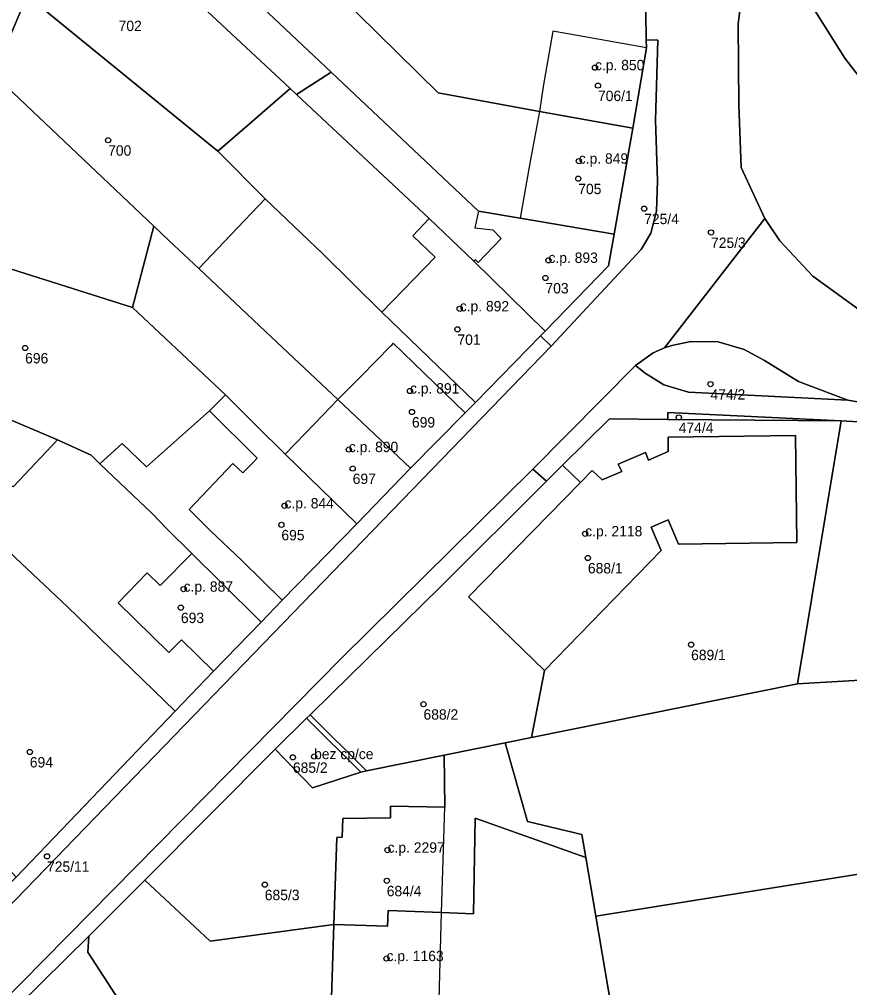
# Model space of a CAD drawing. Extents: x -878211 to -870363, y -1058464 to -1052522.
# Drawn here: x -874627.3 to -874547.3, y -1056425.6 to -1056332.4 of the extents above; entities that cross this region are included whole.
import ezdxf

# ---------------------------------------------------------------- set-up
doc = ezdxf.new("R2010")
doc.units = 0
for name, color, linetype in [('Vrstva 50', 7, 'Continuous'), ('Vrstva 51', 7, 'Continuous'), ('Vrstva 52', 7, 'Continuous')]:
    doc.layers.add(name, color=color, linetype=linetype)

msp = doc.modelspace()

# ---------------------------------------------------------------- linework, layer by layer
at = {"layer": 'Vrstva 50'}
for centre in [(-874571.87, -1056337.00994), (-874571.58, -1056338.73994), (-874618.77, -1056343.99994), (-874573.43, -1056346.00994), (-874573.48, -1056347.69994), (-874567.13, -1056350.58994), (-874560.69, -1056352.87994), (-874576.35, -1056355.55994), (-874576.64, -1056357.25994), (-874584.9, -1056360.22994), (-874585.12, -1056362.20994), (-874626.77, -1056363.99994), (-874589.69, -1056368.13994), (-874560.74, -1056367.47994), (-874589.5, -1056370.16994), (-874563.8, -1056370.68994), (-874595.58, -1056373.77994), (-874595.21, -1056375.60994), (-874601.78, -1056379.19994), (-874602.08, -1056381.02994), (-874572.81, -1056381.88994), (-874572.55, -1056384.21994), (-874611.5, -1056387.21994), (-874611.76, -1056388.99994), (-874562.61, -1056392.56994), (-874588.39, -1056398.29994), (-874626.32, -1056402.89994), (-874600.97, -1056403.41994), (-874598.93, -1056403.33994), (-874624.66, -1056412.94994), (-874591.85, -1056412.34994), (-874603.68, -1056415.67994), (-874591.93, -1056415.29994), (-874591.95, -1056422.78994)]:
    msp.add_circle(centre, 0.25, dxfattribs=at)
at = {"layer": 'Vrstva 51'}
for points in [[(-874636.56, -1056326.33), (-874640.51, -1056325.68), (-874639.47, -1056319.39), (-874640.17, -1056319.3), (-874647.02, -1056351.79), (-874637.74, -1056353.38), (-874616.44, -1056360.12), (-874614.38, -1056352.26), (-874629.83, -1056337.67), (-874633.4, -1056334.47), (-874630.52, -1056320.57), (-874635.53, -1056320)], [(-874544.09, -1056340.87), (-874547.81, -1056336.11), (-874551.07, -1056330.9), (-874555.24, -1056322.96), (-874556.55, -1056320.31), (-874558.06, -1056332.83), (-874558, -1056340.59), (-874557.77, -1056346.63), (-874555.5, -1056351.54), (-874554.07, -1056353.69), (-874550.87, -1056357.09), (-874546.46, -1056360.29), (-874541.52, -1056361.97), (-874533.36, -1056363.05), (-874528.54, -1056363.05), (-874520.8, -1056363.05), (-874517.72, -1056363.05), (-874516.65, -1056359.69), (-874516.14, -1056358.09), (-874524.65, -1056354.98), (-874530.08, -1056352.4), (-874535.19, -1056348.99), (-874539.67, -1056345.3)], [(-874601.23, -1056339.03), (-874620.05, -1056321.46), (-874630.52, -1056320.57), (-874633.4, -1056334.47), (-874629.83, -1056337.67), (-874626.57, -1056330.07), (-874608.19, -1056345.04), (-874605.14, -1056342.41)], [(-874600.61, -1056329.35), (-874600.21, -1056323.77), (-874604.47, -1056323.27), (-874620.05, -1056321.46), (-874601.23, -1056339.03), (-874600.62, -1056339.6), (-874597.27, -1056337.45), (-874604.99, -1056330.15), (-874604.97, -1056328.75)], [(-874566.92, -1056335.1), (-874566.93, -1056334.34), (-874566.96, -1056331.69), (-874570.96, -1056322.94), (-874581.05, -1056322.01), (-874581.21, -1056323.08), (-874584.8, -1056322.75), (-874585.13, -1056325.44), (-874585.43, -1056327.73), (-874585.82, -1056330.7), (-874596.68, -1056329.87), (-874586.98, -1056339.44), (-874577.23, -1056341.24), (-874568.21, -1056342.85)], [(-874568.21, -1056342.85), (-874577.23, -1056341.24), (-874586.98, -1056339.44), (-874596.68, -1056329.87), (-874600.61, -1056329.35), (-874604.97, -1056328.75), (-874604.99, -1056330.15), (-874597.27, -1056337.45), (-874583.1, -1056350.84), (-874579.09, -1056351.51), (-874570.02, -1056353.03)], [(-874608.19, -1056345.04), (-874626.57, -1056330.07), (-874629.83, -1056337.67), (-874614.38, -1056352.26), (-874612.92, -1056353.64), (-874610.04, -1056356.35), (-874606.96, -1056353.12), (-874603.63, -1056349.63)], [(-874576.09, -1056363.83), (-874567.41, -1056354.51), (-874566.5, -1056352.96), (-874565.93, -1056350.84), (-874565.84, -1056347.9), (-874566.03, -1056342.08), (-874565.81, -1056334.36), (-874566.93, -1056334.34), (-874566.92, -1056335.1), (-874568.21, -1056342.85), (-874570.02, -1056353.03), (-874570.57, -1056356.1), (-874576.68, -1056362.38), (-874577.11, -1056362.82)], [(-874570.57, -1056356.1), (-874570.02, -1056353.03), (-874579.09, -1056351.51), (-874583.1, -1056350.84), (-874597.27, -1056337.45), (-874600.62, -1056339.6), (-874587.83, -1056351.54), (-874583.54, -1056355.64), (-874576.68, -1056362.38)], [(-874583.39, -1056369.26), (-874577.11, -1056362.82), (-874576.68, -1056362.38), (-874583.54, -1056355.64), (-874587.83, -1056351.54), (-874600.62, -1056339.6), (-874601.23, -1056339.03), (-874605.14, -1056342.41), (-874608.19, -1056345.04), (-874603.63, -1056349.63), (-874598.08, -1056354.93), (-874592.39, -1056360.55)], [(-874584.38, -1056370.26), (-874583.39, -1056369.26), (-874592.39, -1056360.55), (-874598.08, -1056354.93), (-874603.63, -1056349.63), (-874606.96, -1056353.12), (-874610.04, -1056356.35), (-874603.04, -1056362.97), (-874596.63, -1056368.95), (-874589.63, -1056375.57)], [(-874589.63, -1056375.57), (-874596.63, -1056368.95), (-874603.04, -1056362.97), (-874610.04, -1056356.35), (-874612.92, -1056353.64), (-874614.38, -1056352.26), (-874616.44, -1056360.12), (-874607.45, -1056368.5), (-874604.5, -1056371.46), (-874601.73, -1056374.23), (-874594.8, -1056380.92)], [(-874616.44, -1056360.12), (-874637.74, -1056353.38), (-874638.97, -1056357.91), (-874640.78, -1056365.59), (-874623.65, -1056372.86), (-874620.41, -1056374.33), (-874619.57, -1056375.15), (-874617.41, -1056373.2), (-874615.09, -1056375.43), (-874609, -1056370.04), (-874607.45, -1056368.5)], [(-874547.51, -1056369.04), (-874552.26, -1056367.22), (-874555.53, -1056365.21), (-874557.5, -1056364.14), (-874560.01, -1056363.4), (-874562.64, -1056363.38), (-874564.46, -1056363.76), (-874565.16, -1056363.99), (-874566.25, -1056364.46), (-874567.96, -1056365.69), (-874567.05, -1056366.42), (-874565.25, -1056367.54), (-874562.87, -1056368.27)], [(-874612.31, -1056398.97), (-874622.68, -1056388.94), (-874627.69, -1056384.22), (-874628.3, -1056383.59), (-874632, -1056380.04), (-874629.36, -1056377.31), (-874627.9, -1056377.33), (-874623.65, -1056372.86), (-874640.78, -1056365.59), (-874641.59, -1056369.03), (-874644.17, -1056380.32), (-874646, -1056388.37), (-874646.91, -1056392.27), (-874647.07, -1056392.98), (-874644.81, -1056392.82), (-874634.78, -1056392.46), (-874635.26, -1056395.42), (-874639.07, -1056403.74), (-874635.37, -1056406.43), (-874627.63, -1056414.96)], [(-874601.99, -1056388.27), (-874594.8, -1056380.92), (-874601.73, -1056374.23), (-874604.5, -1056371.46), (-874607.45, -1056368.5), (-874609, -1056370.04), (-874615.09, -1056375.43), (-874617.41, -1056373.2), (-874619.57, -1056375.15), (-874614.5, -1056379.96), (-874613.07, -1056381.44), (-874610.71, -1056383.8), (-874607.99, -1056386.5), (-874604.04, -1056390.4)], [(-874576.73, -1056395.06), (-874577.98, -1056401.51), (-874552.37, -1056396.35), (-874548.14, -1056371.01), (-874564.86, -1056370.88), (-874570.48, -1056370.84), (-874574.99, -1056375.27), (-874573.28, -1056376.95), (-874572.15, -1056375.8), (-874571.18, -1056376.7), (-874569.27, -1056375.89), (-874569.62, -1056375.2), (-874567, -1056374.06), (-874566.7, -1056374.79), (-874564.83, -1056373.96), (-874564.81, -1056372.58), (-874552.56, -1056372.44), (-874552.43, -1056382.73), (-874563.82, -1056382.88), (-874564.81, -1056380.56), (-874566.45, -1056381.25), (-874565.49, -1056383.5)], [(-874564.86, -1056370.88), (-874548.14, -1056371.01), (-874564.84, -1056370.21)], [(-874548.14, -1056371.01), (-874552.37, -1056396.35), (-874510.08, -1056393.87), (-874504.25, -1056392.93), (-874500.89, -1056392.21), (-874497.18, -1056388.52), (-874496.42, -1056387.17), (-874495.04, -1056376.59), (-874516.29, -1056372.85)], [(-874573.28, -1056376.95), (-874584.04, -1056387.95), (-874576.73, -1056395.06), (-874565.49, -1056383.5), (-874566.45, -1056381.25), (-874564.81, -1056380.56), (-874563.82, -1056382.88), (-874552.43, -1056382.73), (-874552.56, -1056372.44), (-874564.81, -1056372.58), (-874564.83, -1056373.96), (-874566.7, -1056374.79), (-874567, -1056374.06), (-874569.62, -1056375.2), (-874569.27, -1056375.89), (-874571.18, -1056376.7), (-874572.15, -1056375.8)], [(-874604.04, -1056390.4), (-874607.99, -1056386.5), (-874610.71, -1056383.8), (-874613.07, -1056381.44), (-874614.5, -1056379.96), (-874619.57, -1056375.15), (-874620.41, -1056374.33), (-874623.65, -1056372.86), (-874627.9, -1056377.33), (-874629.36, -1056377.31), (-874632, -1056380.04), (-874628.3, -1056383.59), (-874627.69, -1056384.22), (-874622.68, -1056388.94), (-874612.31, -1056398.97), (-874608.63, -1056395.13)], [(-874586.71, -1056386.96), (-874597.3, -1056397.35), (-874599.31, -1056399.32), (-874593.88, -1056404.72), (-874586.39, -1056403.21), (-874580.53, -1056402.03), (-874577.98, -1056401.51), (-874576.73, -1056395.06), (-874584.04, -1056387.95), (-874573.28, -1056376.95), (-874574.99, -1056375.27), (-874576.54, -1056376.81)], [(-874480.73, -1056416.32), (-874464.13, -1056411.06), (-874439.22, -1056401.77), (-874435.23, -1056399.98), (-874432.58, -1056397.69), (-874438.32, -1056392.45), (-874461.59, -1056384.57), (-874473.8, -1056381.18), (-874495.04, -1056376.59), (-874496.42, -1056387.17), (-874497.18, -1056388.52), (-874500.89, -1056392.21), (-874504.25, -1056392.93), (-874510.08, -1056393.87), (-874552.37, -1056396.35), (-874577.98, -1056401.51), (-874580.53, -1056402.03), (-874578.38, -1056409.61), (-874573.13, -1056410.85), (-874572.76, -1056413.05), (-874571.8, -1056418.71), (-874544.06, -1056414.29), (-874506.28, -1056409.52), (-874484.53, -1056404.72)], [(-874599.31, -1056399.32), (-874599.67, -1056399.64), (-874602.69, -1056402.62), (-874599.09, -1056406.34), (-874594.43, -1056404.83), (-874593.88, -1056404.72)], [(-874596.75, -1056411.13), (-874597.02, -1056419.51), (-874591.85, -1056419.68), (-874591.8, -1056418.17), (-874586.64, -1056418.34), (-874583.57, -1056418.49), (-874583.42, -1056409.27), (-874572.76, -1056413.05), (-874573.13, -1056410.85), (-874578.38, -1056409.61), (-874580.53, -1056402.03), (-874586.39, -1056403.21), (-874586.34, -1056408.2), (-874591.57, -1056408.12), (-874591.58, -1056409.24), (-874596.15, -1056409.31), (-874596.22, -1056411.11)], [(-874602.69, -1056402.62), (-874615.24, -1056415.24), (-874608.94, -1056421.13), (-874597.02, -1056419.51), (-874596.75, -1056411.13), (-874596.22, -1056411.11), (-874596.15, -1056409.31), (-874591.58, -1056409.24), (-874591.57, -1056408.12), (-874586.34, -1056408.2), (-874586.39, -1056403.21), (-874593.88, -1056404.72), (-874594.43, -1056404.83), (-874599.09, -1056406.34)], [(-874506.63, -1056424.46), (-874505.5, -1056424.13), (-874490.03, -1056419.45), (-874482.07, -1056416.75), (-874480.73, -1056416.32), (-874484.53, -1056404.72), (-874506.28, -1056409.52), (-874544.06, -1056414.29), (-874571.8, -1056418.71), (-874569.39, -1056432.89), (-874561.56, -1056432.43), (-874554.89, -1056431.78), (-874547.93, -1056431.29), (-874538.64, -1056430.41), (-874535.46, -1056430.33), (-874523.03, -1056429.03), (-874509.91, -1056425.43)], [(-874583.57, -1056418.49), (-874586.64, -1056418.34), (-874591.8, -1056418.17), (-874591.85, -1056419.68), (-874597.02, -1056419.51), (-874597.28, -1056427.58), (-874596.8, -1056427.63), (-874596.8, -1056431.5), (-874588.16, -1056431.92), (-874587.55, -1056431.96), (-874575.47, -1056432.55), (-874573.16, -1056432.7), (-874570.27, -1056432.92), (-874569.39, -1056432.89), (-874571.8, -1056418.71), (-874572.76, -1056413.05), (-874583.42, -1056409.27)], [(-874615.24, -1056415.24), (-874620.62, -1056420.65), (-874620.73, -1056422.16), (-874616.6, -1056428.57), (-874614.09, -1056430.86), (-874596.8, -1056431.5), (-874596.8, -1056427.63), (-874597.28, -1056427.58), (-874597.02, -1056419.51), (-874608.94, -1056421.13)], [(-874620.62, -1056420.65), (-874645.72, -1056445.3), (-874606.46, -1056464.04), (-874595.59, -1056464.97), (-874595.05, -1056462.65), (-874588.96, -1056435.96), (-874588.16, -1056431.92), (-874596.8, -1056431.5), (-874614.09, -1056430.86), (-874616.6, -1056428.57), (-874620.73, -1056422.16)]]:
    msp.add_lwpolyline(points, close=True, dxfattribs=at)
for points in [[(-874635.99, -1056434.09), (-874596.3, -1056393.88), (-874577.85, -1056375.68), (-874567.96, -1056365.69), (-874566.25, -1056364.46), (-874565.16, -1056363.99), (-874555.5, -1056351.54), (-874557.77, -1056346.63), (-874558, -1056340.59), (-874558.06, -1056332.83), (-874556.55, -1056320.31)], [(-874566.96, -1056331.69), (-874566.93, -1056334.34), (-874565.81, -1056334.36), (-874566.03, -1056342.08), (-874565.84, -1056347.9), (-874565.93, -1056350.84), (-874566.5, -1056352.96), (-874567.41, -1056354.51), (-874576.09, -1056363.83), (-874637.28, -1056426.98)], [(-874551.07, -1056330.9), (-874547.81, -1056336.11), (-874544.09, -1056340.87)], [(-874546.46, -1056360.29), (-874550.87, -1056357.09), (-874554.07, -1056353.69), (-874555.5, -1056351.54), (-874565.16, -1056363.99), (-874564.46, -1056363.76), (-874562.64, -1056363.38), (-874560.01, -1056363.4), (-874557.5, -1056364.14), (-874555.53, -1056365.21), (-874552.26, -1056367.22), (-874547.51, -1056369.04), (-874543.04, -1056369.79)], [(-874637.28, -1056426.98), (-874576.09, -1056363.83), (-874577.11, -1056362.82), (-874583.39, -1056369.26), (-874584.38, -1056370.26), (-874589.63, -1056375.57), (-874594.8, -1056380.92), (-874601.99, -1056388.27), (-874604.04, -1056390.4), (-874608.63, -1056395.13), (-874612.31, -1056398.97), (-874627.63, -1056414.96), (-874630.17, -1056417.49), (-874636.41, -1056423.72), (-874645.88, -1056431.25)], [(-874478.68, -1056377.96), (-874492.07, -1056375.02), (-874508.37, -1056372.75), (-874543.04, -1056369.79), (-874547.51, -1056369.04), (-874562.87, -1056368.27), (-874565.25, -1056367.54), (-874567.05, -1056366.42), (-874567.96, -1056365.69), (-874577.85, -1056375.68), (-874576.54, -1056376.81), (-874574.99, -1056375.27), (-874570.48, -1056370.84), (-874564.86, -1056370.88), (-874564.84, -1056370.21), (-874548.14, -1056371.01), (-874516.29, -1056372.85), (-874495.04, -1056376.59), (-874473.8, -1056381.18)], [(-874671.18, -1056450.63), (-874653.34, -1056444.21), (-874650.6, -1056443.14), (-874645.72, -1056445.3), (-874620.62, -1056420.65), (-874615.24, -1056415.24), (-874602.69, -1056402.62), (-874599.67, -1056399.64), (-874599.31, -1056399.32), (-874597.3, -1056397.35), (-874586.71, -1056386.96), (-874576.54, -1056376.81), (-874577.85, -1056375.68), (-874596.3, -1056393.88), (-874635.99, -1056434.09), (-874637.85, -1056435.67), (-874640.47, -1056437.51), (-874643.52, -1056439.22), (-874649.14, -1056441.92), (-874658.33, -1056444.65), (-874665.5, -1056446.52), (-874670.55, -1056448.41)]]:
    msp.add_lwpolyline(points, dxfattribs=at)
at = {"layer": 'Vrstva 52'}
for points in [[(-874575.92, -1056333.5), (-874575.96, -1056333.7), (-874576.86, -1056338.81), (-874577.23, -1056341.24), (-874568.21, -1056342.85), (-874566.92, -1056335.1)], [(-874578.08, -1056345.85), (-874579.09, -1056351.51), (-874570.02, -1056353.03), (-874568.21, -1056342.85), (-874577.23, -1056341.24)], [(-874570.57, -1056356.1), (-874570.02, -1056353.03), (-874579.09, -1056351.51), (-874583.1, -1056350.84), (-874583.44, -1056352.43), (-874581.7, -1056352.63), (-874580.91, -1056353.47), (-874583.11, -1056355.77), (-874583.39, -1056355.5), (-874583.54, -1056355.64), (-874576.68, -1056362.38)], [(-874592.39, -1056360.55), (-874583.39, -1056369.26), (-874577.11, -1056362.82), (-874576.68, -1056362.38), (-874583.54, -1056355.64), (-874587.83, -1056351.54), (-874589.42, -1056353.2), (-874587.27, -1056355.27)], [(-874591.31, -1056363.55), (-874591.55, -1056363.78), (-874594.44, -1056366.75), (-874596.63, -1056368.95), (-874589.63, -1056375.57), (-874584.38, -1056370.26)], [(-874594.8, -1056380.92), (-874601.73, -1056374.23), (-874604.5, -1056371.46), (-874607.45, -1056368.5), (-874609, -1056370.04), (-874604.4, -1056374.61), (-874604.88, -1056375.11), (-874605.78, -1056376.02), (-874606.75, -1056375.14), (-874610.97, -1056379.54), (-874608.9, -1056381.6), (-874605.92, -1056384.44), (-874601.99, -1056388.27)], [(-874598.85, -1056371.26), (-874601.73, -1056374.23), (-874594.8, -1056380.92), (-874589.63, -1056375.57), (-874596.63, -1056368.95)], [(-874584.04, -1056387.95), (-874576.73, -1056395.06), (-874565.49, -1056383.5), (-874566.45, -1056381.25), (-874564.81, -1056380.56), (-874563.82, -1056382.88), (-874552.43, -1056382.73), (-874552.56, -1056372.44), (-874564.81, -1056372.58), (-874564.83, -1056373.96), (-874566.7, -1056374.79), (-874567, -1056374.06), (-874569.62, -1056375.2), (-874569.27, -1056375.89), (-874571.18, -1056376.7), (-874572.15, -1056375.8), (-874573.28, -1056376.95)], [(-874617.8, -1056388.54), (-874612.93, -1056393.33), (-874611.71, -1056392.1), (-874608.63, -1056395.13), (-874604.04, -1056390.4), (-874607.99, -1056386.5), (-874610.71, -1056383.8), (-874613.77, -1056386.88), (-874615.01, -1056385.64)], [(-874602.69, -1056402.62), (-874599.09, -1056406.34), (-874594.43, -1056404.83), (-874599.67, -1056399.64)], [(-874596.75, -1056411.13), (-874597.02, -1056419.51), (-874591.85, -1056419.68), (-874591.8, -1056418.17), (-874586.64, -1056418.34), (-874586.34, -1056408.2), (-874591.57, -1056408.12), (-874591.58, -1056409.24), (-874596.15, -1056409.31), (-874596.22, -1056411.11)], [(-874586.92, -1056427.91), (-874586.64, -1056418.34), (-874591.8, -1056418.17), (-874591.85, -1056419.68), (-874597.02, -1056419.51), (-874597.28, -1056427.58), (-874596.8, -1056427.63), (-874596.8, -1056431.5), (-874588.16, -1056431.92), (-874587.55, -1056431.96), (-874587.47, -1056427.91)]]:
    msp.add_lwpolyline(points, close=True, dxfattribs=at)

# ---------------------------------------------------------------- texts
at = {"layer": 'Vrstva 50'}
for s, p in [('702', (-874617.76, -1056333.489)), ('c.p. 850', (-874571.87, -1056337.26)), ('706/1', (-874571.58, -1056340.229)), ('700', (-874618.77, -1056345.489)), ('c.p. 849', (-874573.43, -1056346.26)), ('705', (-874573.48, -1056349.189)), ('725/4', (-874567.13, -1056352.079)), ('725/3', (-874560.69, -1056354.369)), ('c.p. 893', (-874576.35, -1056355.81)), ('703', (-874576.64, -1056358.749)), ('c.p. 892', (-874584.9, -1056360.48)), ('701', (-874585.12, -1056363.699)), ('696', (-874626.77, -1056365.489)), ('c.p. 891', (-874589.69, -1056368.389)), ('474/2', (-874560.74, -1056368.969)), ('699', (-874589.5, -1056371.659)), ('474/4', (-874563.8, -1056372.179)), ('c.p. 890', (-874595.58, -1056374.03)), ('697', (-874595.21, -1056377.099)), ('c.p. 844', (-874601.78, -1056379.45)), ('c.p. 2118', (-874572.81, -1056382.139)), ('695', (-874602.08, -1056382.519)), ('688/1', (-874572.55, -1056385.709)), ('c.p. 887', (-874611.5, -1056387.47)), ('693', (-874611.76, -1056390.489)), ('689/1', (-874562.61, -1056394.059)), ('688/2', (-874588.39, -1056399.789)), ('bez cp/ce', (-874598.93, -1056403.59)), ('694', (-874626.32, -1056404.389)), ('685/2', (-874600.97, -1056404.909)), ('c.p. 2297', (-874591.85, -1056412.6)), ('725/11', (-874624.66, -1056414.439)), ('685/3', (-874603.68, -1056417.169)), ('684/4', (-874591.93, -1056416.789)), ('c.p. 1163', (-874591.95, -1056423.04))]:
    msp.add_text(s, height=0.999996, dxfattribs=at).set_placement(p)

doc.saveas('drawing.dxf')
